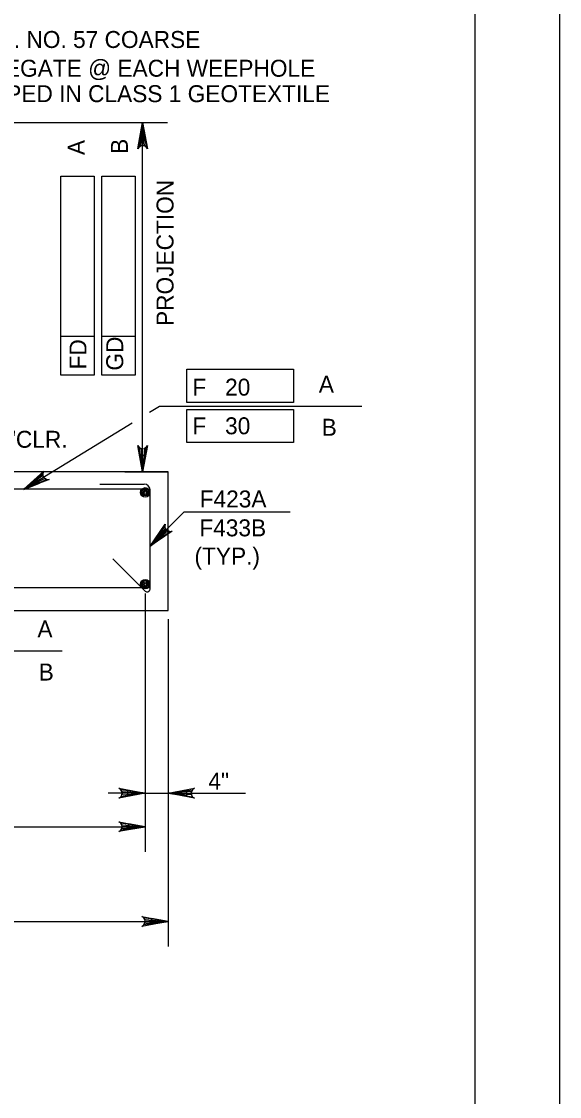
# Model space of a CAD drawing. Extents: x 638255 to 640306, y 296059 to 298435.
# Drawn here: x 640022.3 to 640117.5, y 297510.5 to 297700.8 of the extents above; entities that cross this region are included whole.
import ezdxf

# ---------------------------------------------------------------- set-up
doc = ezdxf.new("R2010")
doc.units = 0
for name, color, linetype in [('2', 7, 'Continuous'), ('Level 3', 7, 'Continuous'), ('Level 4', 7, 'Continuous'), ('Level 5', 7, 'Continuous'), ('Level 6', 7, 'Continuous'), ('Level 9', 7, 'Continuous'), ('PLT-BNDY', 7, 'Continuous')]:
    doc.layers.add(name, color=color, linetype=linetype)

msp = doc.modelspace()

# ---------------------------------------------------------------- linework, layer by layer
at = {"layer": '2'}
msp.add_line((640102.46, 297826.46), (640102.46, 297262.46), dxfattribs=at)
at = {"layer": 'Level 4'}
for p, q in [((640002.04, 297682.9), (640048.11, 297682.9)), ((640043.69, 297621.09), (640043.69, 297682.9)), ((640029.22, 297638.18), (640029.22, 297673.41)), ((640029.22, 297673.41), (640035.11, 297673.41)), ((640035.11, 297673.41), (640035.11, 297638.18)), ((640036.49, 297638.18), (640036.49, 297673.41)), ((640036.49, 297673.41), (640042.38, 297673.41)), ((640042.38, 297673.41), (640042.38, 297638.18)), ((640035.11, 297645.01), (640029.22, 297645.01)), ((640042.38, 297645.01), (640036.49, 297645.01)), ((640051.52, 297639.24), (640070.42, 297639.24)), ((640051.52, 297633.35), (640051.52, 297639.24)), ((640070.42, 297639.24), (640070.42, 297633.35)), ((640035.11, 297638.18), (640029.22, 297638.18)), ((640042.38, 297638.18), (640036.49, 297638.18)), ((640044.92, 297631.63), (640046.71, 297632.73)), ((640046.71, 297632.73), (640082.51, 297632.73)), ((640070.42, 297633.35), (640051.52, 297633.35)), ((640051.52, 297632.14), (640070.42, 297632.14)), ((640051.52, 297626.25), (640051.52, 297632.14)), ((640070.42, 297632.14), (640070.42, 297626.25)), ((640022.7, 297618.02), (640041.87, 297629.76)), ((640070.42, 297626.25), (640051.52, 297626.25)), ((640040.52, 297621.09), (640048.11, 297621.09)), ((640045, 297607.94), (640051.07, 297614)), ((640051.07, 297614), (640069.82, 297614)), ((640044.15, 297599.54), (640044.15, 297553.86)), ((640048.21, 297595), (640048.21, 297537.09)), ((639997.39, 297589.4), (640029.43, 297589.4)), ((640048.21, 297574.72), (640048.21, 297563.25)), ((640044.15, 297564.21), (640037.57, 297564.21)), ((640044.15, 297564.21), (640061.9, 297564.21)), ((639938.21, 297558.28), (640044.15, 297558.28)), ((639934.15, 297541.51), (640048.21, 297541.51))]:
    msp.add_line(p, q, dxfattribs=at)
for points in [[(640043.69, 297682.9), (640044.56, 297678.25), (640044.31, 297678.6), (640044, 297678.79), (640043.69, 297678.84), (640043.38, 297678.79), (640043.06, 297678.6), (640042.82, 297678.25), (640043.69, 297682.9), (640043.06, 297678.6), (640043.38, 297678.79), (640043.69, 297682.9), (640043.69, 297678.84), (640044, 297678.79), (640043.69, 297682.9), (640044.31, 297678.6)], [(640043.69, 297621.09), (640042.82, 297625.74), (640043.06, 297625.38), (640043.38, 297625.2), (640043.69, 297625.14), (640044, 297625.2), (640044.31, 297625.38), (640044.56, 297625.74), (640043.69, 297621.09), (640044.31, 297625.38), (640044, 297625.2), (640043.69, 297621.09), (640043.69, 297625.14), (640043.38, 297625.2), (640043.69, 297621.09), (640043.06, 297625.38)], [(640022.7, 297618.02), (640026.22, 297621.19), (640026.04, 297620.79), (640026.04, 297620.43), (640026.16, 297620.14), (640026.37, 297619.9), (640026.69, 297619.73), (640027.13, 297619.71), (640022.7, 297618.02), (640026.69, 297619.73), (640026.37, 297619.9), (640022.7, 297618.02), (640026.16, 297620.14), (640026.04, 297620.43), (640022.7, 297618.02), (640026.04, 297620.79)], [(640045, 297607.94), (640047.68, 297611.85), (640047.6, 297611.42), (640047.69, 297611.07), (640047.87, 297610.81), (640048.13, 297610.62), (640048.48, 297610.53), (640048.91, 297610.61), (640045, 297607.94), (640048.48, 297610.53), (640048.13, 297610.62), (640045, 297607.94), (640047.87, 297610.81), (640047.69, 297611.07), (640045, 297607.94), (640047.6, 297611.42)], [(640044.15, 297564.21), (640039.5, 297563.34), (640039.86, 297563.58), (640040.04, 297563.9), (640040.1, 297564.21), (640040.04, 297564.52), (640039.86, 297564.83), (640039.5, 297565.08), (640044.15, 297564.21), (640039.86, 297564.83), (640040.04, 297564.52), (640044.15, 297564.21), (640040.1, 297564.21), (640040.04, 297563.9), (640044.15, 297564.21), (640039.86, 297563.58)], [(640048.21, 297564.21), (640052.86, 297565.08), (640052.5, 297564.83), (640052.32, 297564.52), (640052.26, 297564.21), (640052.32, 297563.9), (640052.5, 297563.58), (640052.86, 297563.34), (640048.21, 297564.21), (640052.5, 297563.58), (640052.32, 297563.9), (640048.21, 297564.21), (640052.26, 297564.21), (640052.32, 297564.52), (640048.21, 297564.21), (640052.5, 297564.83)], [(640044.15, 297558.28), (640039.5, 297557.41), (640039.86, 297557.66), (640040.04, 297557.97), (640040.1, 297558.28), (640040.04, 297558.6), (640039.86, 297558.91), (640039.5, 297559.16), (640044.15, 297558.28), (640039.86, 297558.91), (640040.04, 297558.6), (640044.15, 297558.28), (640040.1, 297558.28), (640040.04, 297557.97), (640044.15, 297558.28), (640039.86, 297557.66)], [(640048.21, 297541.51), (640043.56, 297540.64), (640043.91, 297540.89), (640044.1, 297541.2), (640044.15, 297541.51), (640044.1, 297541.83), (640043.91, 297542.14), (640043.56, 297542.39), (640048.21, 297541.51), (640043.91, 297542.14), (640044.1, 297541.83), (640048.21, 297541.51), (640044.15, 297541.51), (640044.1, 297541.2), (640048.21, 297541.51), (640043.91, 297540.89)]]:
    msp.add_lwpolyline(points, dxfattribs=at)
for points in [[(640043.2, 297679.95), (640044.18, 297679.95), (640043.69, 297682.9)], [(640043.2, 297624.04), (640044.18, 297624.04), (640043.69, 297621.09)], [(640025.42, 297619.1), (640024.91, 297619.94), (640022.65, 297617.98)], [(640047.54, 297609.78), (640046.84, 297610.47), (640045.1, 297608.04)], [(640041.07, 297563.72), (640041.07, 297564.7), (640044.02, 297564.21)], [(640051.43, 297564.7), (640051.43, 297563.72), (640048.48, 297564.21)], [(640041.21, 297558.78), (640041.21, 297557.79), (640044.15, 297558.28)], [(640045.26, 297542.01), (640045.26, 297541.02), (640048.21, 297541.51)]]:
    msp.add_lwpolyline(points, close=True, dxfattribs=at)
at = {"layer": 'Level 5'}
for p, q in [((640044.22, 297621.08), (640044.22, 297621.08)), ((640047.97, 297621.08), (640047.97, 297621.08))]:
    msp.add_line(p, q, dxfattribs=at)
at = {"layer": 'Level 6'}
for p, q in [((640036.14, 297618.91), (640043.98, 297618.91)), ((640044.99, 297618.02), (639937.37, 297618.02)), ((640045, 297600.33), (640045, 297617.89)), ((640038.44, 297605.67), (640044.13, 297599.97)), ((639937.36, 297600.62), (640045, 297600.62))]:
    msp.add_line(p, q, dxfattribs=at)
for centre, radius in [((640044.15, 297617.45), 0.832), ((640044.15, 297617.45), 0.624), ((640044.15, 297617.45), 0.416), ((640044.15, 297617.45), 0.208), ((640044.15, 297601.2), 0.832), ((640044.15, 297601.2), 0.624), ((640044.15, 297601.2), 0.416), ((640044.15, 297601.2), 0.208)]:
    msp.add_circle(centre, radius, dxfattribs=at)
for centre, radius, start, end in [((640043.98, 297617.89), 1.02, 0, 90), ((640044.49, 297600.33), 0.511, 225, 0)]:
    msp.add_arc(centre, radius, start, end, dxfattribs=at)
at = {"layer": 'Level 9'}
for p, q in [((640048.21, 297621.09), (639994.67, 297621.09)), ((640048.21, 297596.53), (640048.21, 297621.09)), ((639934.15, 297596.53), (640048.21, 297596.53))]:
    msp.add_line(p, q, dxfattribs=at)
at = {"layer": 'PLT-BNDY'}
msp.add_lwpolyline([(639276.46, 297841.46), (640117.46, 297841.46), (640117.46, 297247.46), (639276.46, 297247.46)], close=True, dxfattribs=at)

# ---------------------------------------------------------------- texts
at = {"layer": 'Level 3'}
for s, height, p in [('1/2 C.Y. NO. 57 COARSE', 3.0001, (640007.53, 297696.1)), ('3"CLR.', 3, (640017.62, 297625.34)), ('4"', 3, (640055.33, 297564.86))]:
    msp.add_text(s, height=height, dxfattribs=at).set_placement(p)
at = {"layer": 'Level 4'}
for s, height, p in [('AGGREGATE @ EACH WEEPHOLE', 3.0001, (640007.52, 297691.01)), ('WRAPPED IN CLASS 1 GEOTEXTILE', 3.0001, (640007.52, 297686.51)), ('F   20', 3, (640052.49, 297634.57)), ('A', 3, (640074.87, 297635.1)), ('F   30', 3, (640052.49, 297627.73)), ('B', 3, (640075.37, 297627.47)), ('F423A', 3, (640053.79, 297614.78)), ('F433B', 3, (640053.73, 297609.67)), ('(TYP.)', 3, (640052.87, 297604.67)), ('A', 3, (640025.08, 297591.78)), ('B', 3, (640025.3, 297584.15))]:
    msp.add_text(s, height=height, dxfattribs=at).set_placement(p)
for s, p in [('A', (640033.46, 297677.14)), ('B', (640041.09, 297677.36)), ('PROJECTION', (640049.16, 297646.9)), ('FD', (640033.76, 297639.2)), ('GD', (640040.26, 297639))]:
    msp.add_text(s, height=3, rotation=90, dxfattribs=at).set_placement(p)

doc.saveas('drawing.dxf')
